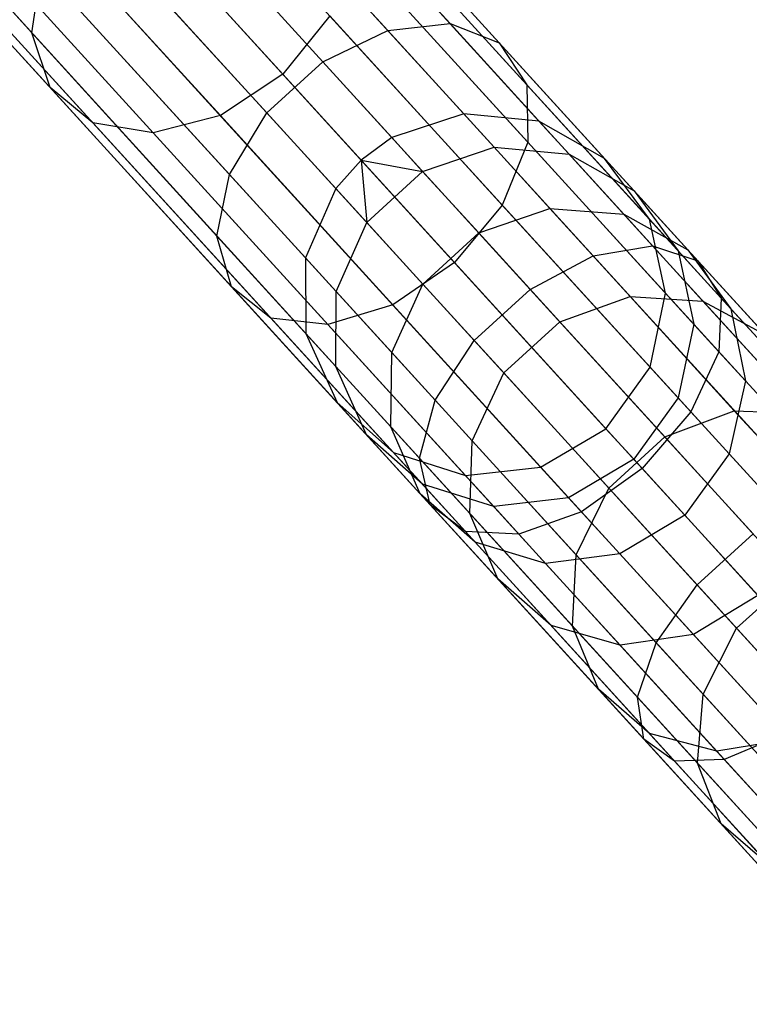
# Model space of a CAD drawing. Extents: x -189 to 189, y -189 to 189.
# Tile 280 of 591: x -124.31 to -120.3, y 129.66 to 135.06. Entities that reach past the tile are written whole.
import ezdxf

# ---------------------------------------------------------------- set-up
doc = ezdxf.new("R2010")
doc.units = 0
doc.header["$LTSCALE"] = 25.4
doc.layers.get('0').update_dxf_attribs({"linetype": 'CONTINUOUS'})

# ---------------------------------------------------------------- blocks, each defined once
blk = doc.blocks.new('CAMELEON-KENAI-C-12244_STL')
at = {"color": 0}
for p, q in [((-127.0523, 140.2301, -30.9516), (-121.8702, 134.5457, -140.9516)), ((-127.0523, 140.2301, -30.9516), (-121.8702, 134.5457, -140.9516)), ((-126.639, 140.1897, -30.93), (-121.4569, 134.5053, -140.93)), ((-126.639, 140.1897, -30.93), (-121.4569, 134.5053, -140.93)), ((-127.4467, 140.0989, -30.9634), (-122.2646, 134.4144, -140.9634)), ((-127.4467, 140.0989, -30.9634), (-122.2646, 134.4144, -140.9634)), ((-126.2782, 139.9848, -30.9024), (-121.0962, 134.3003, -140.9024)), ((-126.2782, 139.9848, -30.9024), (-121.0962, 134.3003, -140.9024)), ((-127.615, 139.9749, -30.9649), (-122.433, 134.2905, -140.9649)), ((-127.615, 139.9749, -30.9649), (-122.433, 134.2905, -140.9649)), ((-127.754, 139.8187, -30.9634), (-122.5719, 134.1343, -140.9634)), ((-127.754, 139.8187, -30.9634), (-122.5719, 134.1343, -140.9634)), ((-126.0324, 139.6506, -30.8736), (-120.8504, 133.9662, -140.8736)), ((-126.0324, 139.6506, -30.8736), (-120.8504, 133.9662, -140.8736)), ((-127.921, 139.4381, -30.9516), (-122.739, 133.7537, -140.9516)), ((-127.921, 139.4381, -30.9516), (-122.739, 133.7537, -140.9516)), ((-125.9441, 139.2451, -30.8485), (-120.762, 133.5606, -140.8484)), ((-125.9441, 139.2451, -30.8485), (-120.762, 133.5606, -140.8484)), ((-127.919, 139.0229, -30.93), (-122.7369, 133.3384, -140.93)), ((-127.919, 139.0229, -30.93), (-122.7369, 133.3384, -140.93)), ((-126.0284, 138.8382, -30.8314), (-120.8464, 133.1538, -140.8314)), ((-126.0284, 138.8382, -30.8314), (-120.8464, 133.1538, -140.8314)), ((-127.7482, 138.6447, -30.9024), (-122.5661, 132.9603, -140.9024)), ((-127.7482, 138.6447, -30.9024), (-122.5661, 132.9603, -140.9024)), ((-126.2709, 138.5005, -30.8254), (-121.0889, 132.8161, -140.8254)), ((-126.2709, 138.5005, -30.8254), (-121.0889, 132.8161, -140.8254)), ((-127.4381, 138.3692, -30.8736), (-122.2561, 132.6847, -140.8736)), ((-127.4381, 138.3692, -30.8736), (-122.2561, 132.6847, -140.8736)), ((-126.6296, 138.2902, -30.8314), (-121.4475, 132.6058, -140.8314)), ((-126.6296, 138.2902, -30.8314), (-121.4475, 132.6058, -140.8314)), ((-127.0424, 138.2437, -30.8485), (-121.8604, 132.5593, -140.8484)), ((-127.0424, 138.2437, -30.8485), (-121.8604, 132.5593, -140.8484)), ((-121.9452, 135.041, -14.0578), (-122.9624, 136.1567, -15.519)), ((-121.9452, 135.041, -14.0578), (-122.9624, 136.1567, -15.519)), ((-122.2878, 135.0037, -13.8251), (-123.3203, 136.1363, -15.3083)), ((-122.2878, 135.0037, -13.8251), (-123.3203, 136.1363, -15.3083)), ((-124.2424, 134.9898, -15.519), (-125.1535, 135.9892, -17.1271)), ((-124.2424, 134.9898, -15.519), (-125.1535, 135.9892, -17.1271)), ((-121.6751, 134.9353, -14.3557), (-122.6726, 136.0295, -15.7887)), ((-121.6751, 134.9353, -14.3557), (-122.6726, 136.0295, -15.7887)), ((-122.6435, 134.83, -13.6976), (-123.6843, 135.9718, -15.1929)), ((-122.6435, 134.83, -13.6976), (-123.6843, 135.9718, -15.1929)), ((-121.5239, 134.705, -14.6672), (-122.501, 135.7767, -16.0708)), ((-121.5239, 134.705, -14.6672), (-122.501, 135.7767, -16.0708)), ((-124.1425, 134.6895, -15.7887), (-125.036, 135.6696, -17.3658)), ((-124.1425, 134.6895, -15.7887), (-125.036, 135.6696, -17.3658)), ((-122.9508, 134.5499, -13.6976), (-123.9916, 135.6917, -15.1929)), ((-122.9508, 134.5499, -13.6976), (-123.9916, 135.6917, -15.1929)), ((-123.7077, 135.6888, -18.0324), (-122.8633, 134.7626, -16.542)), ((-123.7077, 135.6888, -18.0324), (-122.8633, 134.7626, -16.542)), ((-123.9066, 134.4953, -16.0708), (-124.7817, 135.4552, -17.6154)), ((-123.9066, 134.4953, -16.0708), (-124.7817, 135.4552, -17.6154)), ((-123.2065, 134.5353, -16.4831), (-124.0548, 135.4657, -17.9803)), ((-123.2065, 134.5353, -16.4831), (-124.0548, 135.4657, -17.9803)), ((-121.518, 134.3899, -14.9385), (-122.4772, 135.442, -16.3164)), ((-121.518, 134.3899, -14.9385), (-122.4772, 135.442, -16.3164)), ((-123.5756, 134.4408, -16.3164), (-124.4346, 135.3831, -17.8327)), ((-123.5756, 134.4408, -16.3164), (-124.4346, 135.3831, -17.8327)), ((-124.2424, 134.9898, -15.519), (-124.189, 135.3443, -15.3083)), ((-124.2424, 134.9898, -15.519), (-124.189, 135.3443, -15.3083)), ((-123.1565, 134.2117, -13.8251), (-124.189, 135.3443, -15.3083)), ((-123.1565, 134.2117, -13.8251), (-124.189, 135.3443, -15.3083)), ((-122.6054, 135.0833, -16.4831), (-122.8633, 134.7626, -16.542)), ((-122.6054, 135.0833, -16.4831), (-122.8633, 134.7626, -16.542)), ((-121.6583, 134.0445, -15.1226), (-122.6054, 135.0833, -16.4831)), ((-121.6583, 134.0445, -15.1226), (-122.6054, 135.0833, -16.4831)), ((-122.2878, 135.0037, -13.8251), (-121.9452, 135.041, -14.0578)), ((-122.2878, 135.0037, -13.8251), (-121.9452, 135.041, -14.0578)), ((-121.9452, 135.041, -14.0578), (-121.6751, 134.9353, -14.3557)), ((-120.8327, 133.8205, -12.7588), (-121.9452, 135.041, -14.0578)), ((-120.8327, 133.8205, -12.7588), (-121.9452, 135.041, -14.0578)), ((-121.9452, 135.041, -14.0578), (-121.6751, 134.9353, -14.3557)), ((-124.1425, 134.6895, -15.7887), (-124.2424, 134.9898, -15.519)), ((-123.2253, 133.8741, -14.0578), (-124.2424, 134.9898, -15.519)), ((-124.1425, 134.6895, -15.7887), (-124.2424, 134.9898, -15.519)), ((-123.2253, 133.8741, -14.0578), (-124.2424, 134.9898, -15.519)), ((-122.6435, 134.83, -13.6976), (-122.2878, 135.0037, -13.8251)), ((-122.6435, 134.83, -13.6976), (-122.2878, 135.0037, -13.8251)), ((-121.1584, 133.7649, -12.5065), (-122.2878, 135.0037, -13.8251)), ((-121.1584, 133.7649, -12.5065), (-122.2878, 135.0037, -13.8251)), ((-121.6751, 134.9353, -14.3557), (-121.5239, 134.705, -14.6672)), ((-120.5839, 133.7384, -13.0818), (-121.6751, 134.9353, -14.3557)), ((-120.5839, 133.7384, -13.0818), (-121.6751, 134.9353, -14.3557)), ((-121.6751, 134.9353, -14.3557), (-121.5239, 134.705, -14.6672)), ((-122.9508, 134.5499, -13.6976), (-122.6435, 134.83, -13.6976)), ((-122.9508, 134.5499, -13.6976), (-122.6435, 134.83, -13.6976)), ((-121.5049, 133.5811, -12.3684), (-122.6435, 134.83, -13.6976)), ((-121.5049, 133.5811, -12.3684), (-122.6435, 134.83, -13.6976)), ((-122.8633, 134.7626, -16.542), (-123.2065, 134.5353, -16.4831)), ((-122.8633, 134.7626, -16.542), (-123.2065, 134.5353, -16.4831)), ((-122.8633, 134.7626, -16.542), (-121.9206, 133.7284, -15.1878)), ((-122.8633, 134.7626, -16.542), (-121.9206, 133.7284, -15.1878)), ((-123.9066, 134.4953, -16.0708), (-124.1425, 134.6895, -15.7887)), ((-123.145, 133.5953, -14.3557), (-124.1425, 134.6895, -15.7887)), ((-123.9066, 134.4953, -16.0708), (-124.1425, 134.6895, -15.7887)), ((-123.145, 133.5953, -14.3557), (-124.1425, 134.6895, -15.7887)), ((-121.5239, 134.705, -14.6672), (-121.518, 134.3899, -14.9385)), ((-120.4553, 133.5327, -13.4195), (-121.5239, 134.705, -14.6672)), ((-120.4553, 133.5327, -13.4195), (-121.5239, 134.705, -14.6672)), ((-121.5239, 134.705, -14.6672), (-121.518, 134.3899, -14.9385)), ((-123.2065, 134.5353, -16.4831), (-123.5756, 134.4408, -16.3164)), ((-123.2065, 134.5353, -16.4831), (-123.5756, 134.4408, -16.3164)), ((-122.2595, 133.4964, -15.1226), (-123.2065, 134.5353, -16.4831)), ((-122.2595, 133.4964, -15.1226), (-123.2065, 134.5353, -16.4831)), ((-123.1565, 134.2117, -13.8251), (-122.9508, 134.5499, -13.6976)), ((-123.1565, 134.2117, -13.8251), (-122.9508, 134.5499, -13.6976)), ((-121.8122, 133.3009, -12.3684), (-122.9508, 134.5499, -13.6976)), ((-121.8122, 133.3009, -12.3684), (-122.9508, 134.5499, -13.6976)), ((-121.8702, 134.5457, -140.9516), (-122.2646, 134.4144, -140.9634)), ((-121.8702, 134.5457, -140.9516), (-122.2646, 134.4144, -140.9634)), ((-121.4569, 134.5053, -140.93), (-121.8702, 134.5457, -140.9516)), ((-121.8702, 134.5457, -140.9516), (-121.7026, 134.3618, -143.018)), ((-121.8702, 134.5457, -140.9516), (-121.7026, 134.3618, -143.018)), ((-121.4569, 134.5053, -140.93), (-121.8702, 134.5457, -140.9516)), ((-123.5756, 134.4408, -16.3164), (-123.9066, 134.4953, -16.0708)), ((-122.9296, 133.4236, -14.6672), (-123.9066, 134.4953, -16.0708)), ((-123.5756, 134.4408, -16.3164), (-123.9066, 134.4953, -16.0708)), ((-122.9296, 133.4236, -14.6672), (-123.9066, 134.4953, -16.0708)), ((-121.0962, 134.3003, -140.9024), (-121.4569, 134.5053, -140.93)), ((-121.4569, 134.5053, -140.93), (-121.2918, 134.3241, -142.9658)), ((-121.4569, 134.5053, -140.93), (-121.2918, 134.3241, -142.9658)), ((-121.0962, 134.3003, -140.9024), (-121.4569, 134.5053, -140.93)), ((-122.6164, 133.3886, -14.9385), (-123.5756, 134.4408, -16.3164)), ((-122.6164, 133.3886, -14.9385), (-123.5756, 134.4408, -16.3164)), ((-122.2646, 134.4144, -140.9634), (-122.433, 134.2905, -140.9649)), ((-122.2646, 134.4144, -140.9634), (-122.433, 134.2905, -140.9649)), ((-122.2646, 134.4144, -140.9634), (-122.0956, 134.229, -143.0466)), ((-122.2646, 134.4144, -140.9634), (-122.0956, 134.229, -143.0466)), ((-122.0956, 134.229, -143.0466), (-121.7026, 134.3618, -143.018)), ((-122.0956, 134.229, -143.0466), (-121.7026, 134.3618, -143.018)), ((-121.7026, 134.3618, -143.018), (-121.3967, 134.0262, -145.0493)), ((-121.7026, 134.3618, -143.018), (-121.3967, 134.0262, -145.0493)), ((-121.7026, 134.3618, -143.018), (-121.2918, 134.3241, -142.9658)), ((-121.7026, 134.3618, -143.018), (-121.2918, 134.3241, -142.9658)), ((-121.518, 134.3899, -14.9385), (-121.6583, 134.0445, -15.1226)), ((-121.518, 134.3899, -14.9385), (-121.6583, 134.0445, -15.1226)), ((-120.4689, 133.2391, -13.7136), (-121.518, 134.3899, -14.9385)), ((-120.4689, 133.2391, -13.7136), (-121.518, 134.3899, -14.9385)), ((-121.2918, 134.3241, -142.9658), (-120.9904, 133.9936, -144.9669)), ((-121.2918, 134.3241, -142.9658), (-120.9904, 133.9936, -144.9669)), ((-121.2918, 134.3241, -142.9658), (-120.9342, 134.1227, -142.8989)), ((-121.2918, 134.3241, -142.9658), (-120.9342, 134.1227, -142.8989)), ((-122.433, 134.2905, -140.9649), (-122.5719, 134.1343, -140.9634)), ((-122.433, 134.2905, -140.9649), (-122.5719, 134.1343, -140.9634)), ((-122.433, 134.2905, -140.9649), (-122.4029, 133.9489, -143.0466)), ((-122.433, 134.2905, -140.9649), (-122.4029, 133.9489, -143.0466)), ((-122.433, 134.2905, -140.9649), (-122.0956, 134.229, -143.0466)), ((-122.433, 134.2905, -140.9649), (-122.0956, 134.229, -143.0466)), ((-120.8504, 133.9662, -140.8736), (-121.0962, 134.3003, -140.9024)), ((-121.0962, 134.3003, -140.9024), (-120.9342, 134.1227, -142.8989)), ((-121.0962, 134.3003, -140.9024), (-120.9342, 134.1227, -142.8989)), ((-120.8504, 133.9662, -140.8736), (-121.0962, 134.3003, -140.9024)), ((-123.2253, 133.8741, -14.0578), (-123.1565, 134.2117, -13.8251)), ((-123.2253, 133.8741, -14.0578), (-123.1565, 134.2117, -13.8251)), ((-122.0272, 132.9729, -12.5065), (-123.1565, 134.2117, -13.8251)), ((-122.0272, 132.9729, -12.5065), (-123.1565, 134.2117, -13.8251)), ((-122.4029, 133.9489, -143.0466), (-122.0956, 134.229, -143.0466)), ((-122.4029, 133.9489, -143.0466), (-122.0956, 134.229, -143.0466)), ((-122.0956, 134.229, -143.0466), (-121.7872, 133.8908, -145.0944)), ((-122.0956, 134.229, -143.0466), (-121.7872, 133.8908, -145.0944)), ((-122.5719, 134.1343, -140.9634), (-122.739, 133.7537, -140.9516)), ((-122.5719, 134.1343, -140.9634), (-122.739, 133.7537, -140.9516)), ((-122.5719, 134.1343, -140.9634), (-122.4029, 133.9489, -143.0466)), ((-122.5719, 134.1343, -140.9634), (-122.4029, 133.9489, -143.0466)), ((-120.9342, 134.1227, -142.8989), (-120.6387, 133.7985, -144.8614)), ((-120.9342, 134.1227, -142.8989), (-120.6387, 133.7985, -144.8614)), ((-120.9342, 134.1227, -142.8989), (-120.6918, 133.7922, -142.829)), ((-120.9342, 134.1227, -142.8989), (-120.6918, 133.7922, -142.829)), ((-121.6583, 134.0445, -15.1226), (-121.9206, 133.7284, -15.1878)), ((-121.6583, 134.0445, -15.1226), (-121.9206, 133.7284, -15.1878)), ((-120.6225, 132.9082, -13.9132), (-121.6583, 134.0445, -15.1226)), ((-120.6225, 132.9082, -13.9132), (-121.6583, 134.0445, -15.1226)), ((-121.7872, 133.8908, -145.0944), (-121.3967, 134.0262, -145.0493)), ((-121.7872, 133.8908, -145.0944), (-121.3967, 134.0262, -145.0493)), ((-121.3967, 134.0262, -145.0493), (-120.9556, 133.5424, -147.0251)), ((-121.3967, 134.0262, -145.0493), (-120.9556, 133.5424, -147.0251)), ((-121.3967, 134.0262, -145.0493), (-120.9904, 133.9936, -144.9669)), ((-121.3967, 134.0262, -145.0493), (-120.9904, 133.9936, -144.9669)), ((-120.9904, 133.9936, -144.9669), (-120.5559, 133.5169, -146.9133)), ((-120.9904, 133.9936, -144.9669), (-120.5559, 133.5169, -146.9133)), ((-120.9904, 133.9936, -144.9669), (-120.6387, 133.7985, -144.8614)), ((-120.9904, 133.9936, -144.9669), (-120.6387, 133.7985, -144.8614)), ((-122.5713, 133.5698, -143.018), (-122.4029, 133.9489, -143.0466)), ((-122.5713, 133.5698, -143.018), (-122.4029, 133.9489, -143.0466)), ((-122.4029, 133.9489, -143.0466), (-122.0945, 133.6106, -145.0944)), ((-122.4029, 133.9489, -143.0466), (-122.0945, 133.6106, -145.0944)), ((-120.762, 133.5606, -140.8484), (-120.8504, 133.9662, -140.8736)), ((-120.8504, 133.9662, -140.8736), (-120.6918, 133.7922, -142.829)), ((-120.8504, 133.9662, -140.8736), (-120.6918, 133.7922, -142.829)), ((-120.762, 133.5606, -140.8484), (-120.8504, 133.9662, -140.8736)), ((-123.145, 133.5953, -14.3557), (-123.2253, 133.8741, -14.0578)), ((-122.1127, 132.6536, -12.7588), (-123.2253, 133.8741, -14.0578)), ((-123.145, 133.5953, -14.3557), (-123.2253, 133.8741, -14.0578)), ((-122.1127, 132.6536, -12.7588), (-123.2253, 133.8741, -14.0578)), ((-122.0945, 133.6106, -145.0944), (-121.7872, 133.8908, -145.0944)), ((-122.0945, 133.6106, -145.0944), (-121.7872, 133.8908, -145.0944)), ((-121.7872, 133.8908, -145.0944), (-121.3426, 133.403, -147.0862)), ((-121.7872, 133.8908, -145.0944), (-121.3426, 133.403, -147.0862)), ((-121.1584, 133.7649, -12.5065), (-120.8327, 133.8205, -12.7588)), ((-121.1584, 133.7649, -12.5065), (-120.8327, 133.8205, -12.7588)), ((-120.8327, 133.8205, -12.7588), (-120.5839, 133.7384, -13.0818)), ((-119.6364, 132.5082, -11.6357), (-120.8327, 133.8205, -12.7588)), ((-119.6364, 132.5082, -11.6357), (-120.8327, 133.8205, -12.7588)), ((-120.8327, 133.8205, -12.7588), (-120.5839, 133.7384, -13.0818)), ((-120.6918, 133.7922, -142.829), (-120.4023, 133.4746, -144.7511)), ((-120.6918, 133.7922, -142.829), (-120.4023, 133.4746, -144.7511)), ((-120.6918, 133.7922, -142.829), (-120.6063, 133.3898, -142.7681)), ((-120.6918, 133.7922, -142.829), (-120.6063, 133.3898, -142.7681)), ((-120.6387, 133.7985, -144.8614), (-120.2126, 133.331, -146.7703)), ((-120.6387, 133.7985, -144.8614), (-120.2126, 133.331, -146.7703)), ((-120.6387, 133.7985, -144.8614), (-120.4023, 133.4746, -144.7511)), ((-120.6387, 133.7985, -144.8614), (-120.4023, 133.4746, -144.7511)), ((-122.739, 133.7537, -140.9516), (-122.7369, 133.3384, -140.93)), ((-122.739, 133.7537, -140.9516), (-122.5713, 133.5698, -143.018)), ((-122.739, 133.7537, -140.9516), (-122.7369, 133.3384, -140.93)), ((-122.739, 133.7537, -140.9516), (-122.5713, 133.5698, -143.018)), ((-121.9206, 133.7284, -15.1878), (-122.2595, 133.4964, -15.1226)), ((-121.9206, 133.7284, -15.1878), (-122.2595, 133.4964, -15.1226)), ((-121.9206, 133.7284, -15.1878), (-120.8894, 132.5973, -13.9838)), ((-121.9206, 133.7284, -15.1878), (-120.8894, 132.5973, -13.9838)), ((-121.5049, 133.5811, -12.3684), (-121.1584, 133.7649, -12.5065)), ((-121.5049, 133.5811, -12.3684), (-121.1584, 133.7649, -12.5065)), ((-119.9441, 132.4328, -11.3664), (-121.1584, 133.7649, -12.5065)), ((-119.9441, 132.4328, -11.3664), (-121.1584, 133.7649, -12.5065)), ((-120.5839, 133.7384, -13.0818), (-120.4553, 133.5327, -13.4195)), ((-119.4107, 132.4514, -11.9804), (-120.5839, 133.7384, -13.0818)), ((-119.4107, 132.4514, -11.9804), (-120.5839, 133.7384, -13.0818)), ((-120.5839, 133.7384, -13.0818), (-120.4553, 133.5327, -13.4195)), ((-122.2655, 133.2342, -145.0493), (-122.0945, 133.6106, -145.0944)), ((-122.2655, 133.2342, -145.0493), (-122.0945, 133.6106, -145.0944)), ((-122.0945, 133.6106, -145.0944), (-121.6499, 133.1229, -147.0862)), ((-122.0945, 133.6106, -145.0944), (-121.6499, 133.1229, -147.0862)), ((-122.9296, 133.4236, -14.6672), (-123.145, 133.5953, -14.3557)), ((-122.0539, 132.3984, -13.0818), (-123.145, 133.5953, -14.3557)), ((-122.9296, 133.4236, -14.6672), (-123.145, 133.5953, -14.3557)), ((-122.0539, 132.3984, -13.0818), (-123.145, 133.5953, -14.3557)), ((-122.5718, 133.1573, -142.9658), (-122.5713, 133.5698, -143.018)), ((-122.5718, 133.1573, -142.9658), (-122.5713, 133.5698, -143.018)), ((-122.5713, 133.5698, -143.018), (-122.2655, 133.2342, -145.0493)), ((-122.5713, 133.5698, -143.018), (-122.2655, 133.2342, -145.0493)), ((-121.8122, 133.3009, -12.3684), (-121.5049, 133.5811, -12.3684)), ((-121.8122, 133.3009, -12.3684), (-121.5049, 133.5811, -12.3684)), ((-120.2807, 132.2382, -11.2191), (-121.5049, 133.5811, -12.3684)), ((-120.2807, 132.2382, -11.2191), (-121.5049, 133.5811, -12.3684)), ((-120.8464, 133.1538, -140.8314), (-120.762, 133.5606, -140.8484)), ((-120.8464, 133.1538, -140.8314), (-120.762, 133.5606, -140.8484)), ((-120.762, 133.5606, -140.8484), (-120.6063, 133.3898, -142.7681)), ((-120.762, 133.5606, -140.8484), (-120.6063, 133.3898, -142.7681)), ((-122.2595, 133.4964, -15.1226), (-122.6164, 133.3886, -14.9385)), ((-122.2595, 133.4964, -15.1226), (-122.6164, 133.3886, -14.9385)), ((-121.2236, 132.3602, -13.9132), (-122.2595, 133.4964, -15.1226)), ((-121.2236, 132.3602, -13.9132), (-122.2595, 133.4964, -15.1226)), ((-121.3426, 133.403, -147.0862), (-120.9556, 133.5424, -147.0251)), ((-121.3426, 133.403, -147.0862), (-120.9556, 133.5424, -147.0251)), ((-120.9556, 133.5424, -147.0251), (-120.3838, 132.9151, -148.9255)), ((-120.9556, 133.5424, -147.0251), (-120.3838, 132.9151, -148.9255)), ((-120.9556, 133.5424, -147.0251), (-120.5559, 133.5169, -146.9133)), ((-120.9556, 133.5424, -147.0251), (-120.5559, 133.5169, -146.9133)), ((-120.5559, 133.5169, -146.9133), (-119.9926, 132.899, -148.7856)), ((-120.5559, 133.5169, -146.9133), (-119.9926, 132.899, -148.7856)), ((-120.5559, 133.5169, -146.9133), (-120.2126, 133.331, -146.7703)), ((-120.5559, 133.5169, -146.9133), (-120.2126, 133.331, -146.7703)), ((-120.4553, 133.5327, -13.4195), (-120.4689, 133.2391, -13.7136)), ((-120.4553, 133.5327, -13.4195), (-120.4689, 133.2391, -13.7136)), ((-119.3062, 132.2722, -12.3407), (-120.4553, 133.5327, -13.4195)), ((-119.3062, 132.2722, -12.3407), (-120.4553, 133.5327, -13.4195)), ((-120.4023, 133.4746, -144.7511), (-119.9849, 133.0168, -146.6207)), ((-120.4023, 133.4746, -144.7511), (-119.9849, 133.0168, -146.6207)), ((-120.4023, 133.4746, -144.7511), (-120.3221, 133.0781, -144.6551)), ((-120.4023, 133.4746, -144.7511), (-120.3221, 133.0781, -144.6551)), ((-122.6164, 133.3886, -14.9385), (-122.9296, 133.4236, -14.6672)), ((-121.8609, 132.2513, -13.4195), (-122.9296, 133.4236, -14.6672)), ((-122.6164, 133.3886, -14.9385), (-122.9296, 133.4236, -14.6672)), ((-121.8609, 132.2513, -13.4195), (-122.9296, 133.4236, -14.6672)), ((-121.5673, 132.2378, -13.7136), (-122.6164, 133.3886, -14.9385)), ((-121.5673, 132.2378, -13.7136), (-122.6164, 133.3886, -14.9385)), ((-121.6499, 133.1229, -147.0862), (-121.3426, 133.403, -147.0862)), ((-121.6499, 133.1229, -147.0862), (-121.3426, 133.403, -147.0862)), ((-121.3426, 133.403, -147.0862), (-120.7661, 132.7706, -149.0021)), ((-121.3426, 133.403, -147.0862), (-120.7661, 132.7706, -149.0021)), ((-120.6063, 133.3898, -142.7681), (-120.6926, 132.9851, -142.7268)), ((-120.6063, 133.3898, -142.7681), (-120.6926, 132.9851, -142.7268)), ((-120.6063, 133.3898, -142.7681), (-120.3221, 133.0781, -144.6551)), ((-120.6063, 133.3898, -142.7681), (-120.3221, 133.0781, -144.6551)), ((-122.7369, 133.3384, -140.93), (-122.5661, 132.9603, -140.9024)), ((-122.7369, 133.3384, -140.93), (-122.5661, 132.9603, -140.9024)), ((-122.7369, 133.3384, -140.93), (-122.5718, 133.1573, -142.9658)), ((-122.7369, 133.3384, -140.93), (-122.5718, 133.1573, -142.9658)), ((-122.0272, 132.9729, -12.5065), (-121.8122, 133.3009, -12.3684)), ((-122.0272, 132.9729, -12.5065), (-121.8122, 133.3009, -12.3684)), ((-120.588, 131.958, -11.2191), (-121.8122, 133.3009, -12.3684)), ((-120.588, 131.958, -11.2191), (-121.8122, 133.3009, -12.3684)), ((-122.2704, 132.8267, -144.9669), (-122.2655, 133.2342, -145.0493)), ((-122.2704, 132.8267, -144.9669), (-122.2655, 133.2342, -145.0493)), ((-122.2655, 133.2342, -145.0493), (-121.8244, 132.7504, -147.0251)), ((-122.2655, 133.2342, -145.0493), (-121.8244, 132.7504, -147.0251)), ((-120.4689, 133.2391, -13.7136), (-120.6225, 132.9082, -13.9132)), ((-120.4689, 133.2391, -13.7136), (-120.6225, 132.9082, -13.9132)), ((-119.3408, 132.0016, -12.6545), (-120.4689, 133.2391, -13.7136)), ((-119.3408, 132.0016, -12.6545), (-120.4689, 133.2391, -13.7136)), ((-122.4041, 132.7826, -142.8989), (-122.5718, 133.1573, -142.9658)), ((-122.5718, 133.1573, -142.9658), (-122.2704, 132.8267, -144.9669)), ((-122.5718, 133.1573, -142.9658), (-122.2704, 132.8267, -144.9669)), ((-122.4041, 132.7826, -142.8989), (-122.5718, 133.1573, -142.9658)), ((-121.8244, 132.7504, -147.0251), (-121.6499, 133.1229, -147.0862)), ((-121.8244, 132.7504, -147.0251), (-121.6499, 133.1229, -147.0862)), ((-121.6499, 133.1229, -147.0862), (-121.0734, 132.4905, -149.0021)), ((-121.6499, 133.1229, -147.0862), (-121.0734, 132.4905, -149.0021)), ((-121.0889, 132.8161, -140.8254), (-120.8464, 133.1538, -140.8314)), ((-121.0889, 132.8161, -140.8254), (-120.8464, 133.1538, -140.8314)), ((-120.8464, 133.1538, -140.8314), (-120.6926, 132.9851, -142.7268)), ((-120.8464, 133.1538, -140.8314), (-120.6926, 132.9851, -142.7268)), ((-120.3221, 133.0781, -144.6551), (-120.412, 132.6774, -144.5899)), ((-120.3221, 133.0781, -144.6551), (-120.412, 132.6774, -144.5899)), ((-120.3221, 133.0781, -144.6551), (-119.9124, 132.6286, -146.4905)), ((-120.3221, 133.0781, -144.6551), (-119.9124, 132.6286, -146.4905)), ((-122.5661, 132.9603, -140.9024), (-122.2561, 132.6847, -140.8736)), ((-122.5661, 132.9603, -140.9024), (-122.2561, 132.6847, -140.8736)), ((-122.5661, 132.9603, -140.9024), (-122.4041, 132.7826, -142.8989)), ((-122.5661, 132.9603, -140.9024), (-122.4041, 132.7826, -142.8989)), ((-122.1127, 132.6536, -12.7588), (-122.0272, 132.9729, -12.5065)), ((-122.1127, 132.6536, -12.7588), (-122.0272, 132.9729, -12.5065)), ((-120.8129, 131.6408, -11.3664), (-122.0272, 132.9729, -12.5065)), ((-120.8129, 131.6408, -11.3664), (-122.0272, 132.9729, -12.5065)), ((-120.6926, 132.9851, -142.7268), (-120.9358, 132.6481, -142.7122)), ((-120.6926, 132.9851, -142.7268), (-120.9358, 132.6481, -142.7122)), ((-120.6926, 132.9851, -142.7268), (-120.412, 132.6774, -144.5899)), ((-120.6926, 132.9851, -142.7268), (-120.412, 132.6774, -144.5899)), ((-120.6225, 132.9082, -13.9132), (-120.8894, 132.5973, -13.9838)), ((-120.6225, 132.9082, -13.9132), (-120.8894, 132.5973, -13.9838)), ((-120.7661, 132.7706, -149.0021), (-120.3838, 132.9151, -148.9255)), ((-120.7661, 132.7706, -149.0021), (-120.3838, 132.9151, -148.9255)), ((-119.5087, 131.6864, -12.8675), (-120.6225, 132.9082, -13.9132)), ((-119.5087, 131.6864, -12.8675), (-120.6225, 132.9082, -13.9132)), ((-120.3838, 132.9151, -148.9255), (-119.6869, 132.1507, -150.7317)), ((-120.3838, 132.9151, -148.9255), (-119.6869, 132.1507, -150.7317)), ((-120.3838, 132.9151, -148.9255), (-119.9926, 132.899, -148.7856)), ((-120.3838, 132.9151, -148.9255), (-119.9926, 132.899, -148.7856)), ((-122.1086, 132.4585, -144.8614), (-122.2704, 132.8267, -144.9669)), ((-122.2704, 132.8267, -144.9669), (-121.8359, 132.3501, -146.9133)), ((-122.2704, 132.8267, -144.9669), (-121.8359, 132.3501, -146.9133)), ((-122.1086, 132.4585, -144.8614), (-122.2704, 132.8267, -144.9669)), ((-121.4475, 132.6058, -140.8314), (-121.0889, 132.8161, -140.8254)), ((-121.4475, 132.6058, -140.8314), (-121.0889, 132.8161, -140.8254)), ((-121.0889, 132.8161, -140.8254), (-120.9358, 132.6481, -142.7122)), ((-121.0889, 132.8161, -140.8254), (-120.9358, 132.6481, -142.7122)), ((-122.0974, 132.5107, -142.829), (-122.4041, 132.7826, -142.8989)), ((-122.4041, 132.7826, -142.8989), (-122.1086, 132.4585, -144.8614)), ((-122.4041, 132.7826, -142.8989), (-122.1086, 132.4585, -144.8614)), ((-122.0974, 132.5107, -142.829), (-122.4041, 132.7826, -142.8989)), ((-121.8359, 132.3501, -146.9133), (-121.8244, 132.7504, -147.0251)), ((-121.8359, 132.3501, -146.9133), (-121.8244, 132.7504, -147.0251)), ((-121.8244, 132.7504, -147.0251), (-121.2526, 132.1232, -148.9255)), ((-121.8244, 132.7504, -147.0251), (-121.2526, 132.1232, -148.9255)), ((-121.0734, 132.4905, -149.0021), (-120.7661, 132.7706, -149.0021)), ((-121.0734, 132.4905, -149.0021), (-120.7661, 132.7706, -149.0021)), ((-120.7661, 132.7706, -149.0021), (-120.0636, 132, -150.823)), ((-120.7661, 132.7706, -149.0021), (-120.0636, 132, -150.823)), ((-122.2561, 132.6847, -140.8736), (-121.8604, 132.5593, -140.8484)), ((-122.2561, 132.6847, -140.8736), (-121.8604, 132.5593, -140.8484)), ((-122.2561, 132.6847, -140.8736), (-122.0974, 132.5107, -142.829)), ((-122.2561, 132.6847, -140.8736), (-122.0974, 132.5107, -142.829)), ((-122.0539, 132.3984, -13.0818), (-122.1127, 132.6536, -12.7588)), ((-120.9164, 131.3413, -11.6357), (-122.1127, 132.6536, -12.7588)), ((-122.0539, 132.3984, -13.0818), (-122.1127, 132.6536, -12.7588)), ((-120.9164, 131.3413, -11.6357), (-122.1127, 132.6536, -12.7588)), ((-120.9358, 132.6481, -142.7122), (-121.2938, 132.4371, -142.7268)), ((-120.9358, 132.6481, -142.7122), (-121.2938, 132.4371, -142.7268)), ((-120.6565, 132.3418, -144.5669), (-120.9358, 132.6481, -142.7122)), ((-120.6565, 132.3418, -144.5669), (-120.9358, 132.6481, -142.7122)), ((-120.412, 132.6774, -144.5899), (-120.6565, 132.3418, -144.5669)), ((-120.412, 132.6774, -144.5899), (-120.6565, 132.3418, -144.5669)), ((-120.412, 132.6774, -144.5899), (-120.0075, 132.2336, -146.4021)), ((-120.412, 132.6774, -144.5899), (-120.0075, 132.2336, -146.4021)), ((-121.8604, 132.5593, -140.8484), (-121.4475, 132.6058, -140.8314)), ((-121.8604, 132.5593, -140.8484), (-121.4475, 132.6058, -140.8314)), ((-121.4475, 132.6058, -140.8314), (-121.2938, 132.4371, -142.7268)), ((-121.4475, 132.6058, -140.8314), (-121.2938, 132.4371, -142.7268)), ((-120.8894, 132.5973, -13.9838), (-121.2236, 132.3602, -13.9132)), ((-120.8894, 132.5973, -13.9838), (-121.2236, 132.3602, -13.9132)), ((-120.8894, 132.5973, -13.9838), (-119.7807, 131.381, -12.9429)), ((-120.8894, 132.5973, -13.9838), (-119.7807, 131.381, -12.9429)), ((-121.8604, 132.5593, -140.8484), (-121.7047, 132.3885, -142.7681)), ((-121.8604, 132.5593, -140.8484), (-121.7047, 132.3885, -142.7681)), ((-121.7047, 132.3885, -142.7681), (-122.0974, 132.5107, -142.829)), ((-122.0974, 132.5107, -142.829), (-121.808, 132.1932, -144.7511)), ((-122.0974, 132.5107, -142.829), (-121.808, 132.1932, -144.7511)), ((-121.7047, 132.3885, -142.7681), (-122.0974, 132.5107, -142.829)), ((-121.2526, 132.1232, -148.9255), (-121.0734, 132.4905, -149.0021)), ((-121.2526, 132.1232, -148.9255), (-121.0734, 132.4905, -149.0021)), ((-121.0734, 132.4905, -149.0021), (-120.3709, 131.7199, -150.823)), ((-121.0734, 132.4905, -149.0021), (-120.3709, 131.7199, -150.823)), ((-121.808, 132.1932, -144.7511), (-122.1086, 132.4585, -144.8614)), ((-122.1086, 132.4585, -144.8614), (-121.6825, 131.991, -146.7703)), ((-122.1086, 132.4585, -144.8614), (-121.6825, 131.991, -146.7703)), ((-121.808, 132.1932, -144.7511), (-122.1086, 132.4585, -144.8614)), ((-121.2938, 132.4371, -142.7268), (-121.7047, 132.3885, -142.7681)), ((-121.2938, 132.4371, -142.7268), (-121.7047, 132.3885, -142.7681)), ((-121.2938, 132.4371, -142.7268), (-121.0132, 132.1293, -144.5899)), ((-121.2938, 132.4371, -142.7268), (-121.0132, 132.1293, -144.5899)), ((-121.8609, 132.2513, -13.4195), (-122.0539, 132.3984, -13.0818)), ((-120.8806, 131.1114, -11.9804), (-122.0539, 132.3984, -13.0818)), ((-121.8609, 132.2513, -13.4195), (-122.0539, 132.3984, -13.0818)), ((-120.8806, 131.1114, -11.9804), (-122.0539, 132.3984, -13.0818)), ((-121.7047, 132.3885, -142.7681), (-121.4205, 132.0768, -144.6551)), ((-121.7047, 132.3885, -142.7681), (-121.4205, 132.0768, -144.6551)), ((-121.2236, 132.3602, -13.9132), (-121.5673, 132.2378, -13.7136)), ((-121.2236, 132.3602, -13.9132), (-121.5673, 132.2378, -13.7136)), ((-120.1098, 131.1384, -12.8675), (-121.2236, 132.3602, -13.9132)), ((-120.1098, 131.1384, -12.8675), (-121.2236, 132.3602, -13.9132)), ((-121.6825, 131.991, -146.7703), (-121.8359, 132.3501, -146.9133)), ((-121.8359, 132.3501, -146.9133), (-121.2726, 131.7321, -148.7856)), ((-121.8359, 132.3501, -146.9133), (-121.2726, 131.7321, -148.7856)), ((-121.6825, 131.991, -146.7703), (-121.8359, 132.3501, -146.9133)), ((-120.6565, 132.3418, -144.5669), (-121.0132, 132.1293, -144.5899)), ((-120.6565, 132.3418, -144.5669), (-121.0132, 132.1293, -144.5899)), ((-120.2538, 131.9, -146.3709), (-120.6565, 132.3418, -144.5669)), ((-120.2538, 131.9, -146.3709), (-120.6565, 132.3418, -144.5669)), ((-121.5673, 132.2378, -13.7136), (-121.8609, 132.2513, -13.4195)), ((-120.7118, 130.9908, -12.3407), (-121.8609, 132.2513, -13.4195)), ((-121.5673, 132.2378, -13.7136), (-121.8609, 132.2513, -13.4195)), ((-120.7118, 130.9908, -12.3407), (-121.8609, 132.2513, -13.4195)), ((-120.4392, 131.0003, -12.6545), (-121.5673, 132.2378, -13.7136)), ((-120.4392, 131.0003, -12.6545), (-121.5673, 132.2378, -13.7136)), ((-120.588, 131.958, -11.2191), (-120.2807, 132.2382, -11.2191)), ((-120.588, 131.958, -11.2191), (-120.2807, 132.2382, -11.2191)), ((-121.4205, 132.0768, -144.6551), (-121.808, 132.1932, -144.7511)), ((-121.808, 132.1932, -144.7511), (-121.3906, 131.7354, -146.6207)), ((-121.808, 132.1932, -144.7511), (-121.3906, 131.7354, -146.6207)), ((-121.4205, 132.0768, -144.6551), (-121.808, 132.1932, -144.7511)), ((-121.0132, 132.1293, -144.5899), (-121.4205, 132.0768, -144.6551)), ((-121.0132, 132.1293, -144.5899), (-121.4205, 132.0768, -144.6551)), ((-121.2726, 131.7321, -148.7856), (-121.2526, 132.1232, -148.9255)), ((-121.2726, 131.7321, -148.7856), (-121.2526, 132.1232, -148.9255)), ((-121.2526, 132.1232, -148.9255), (-120.5557, 131.3587, -150.7317)), ((-121.2526, 132.1232, -148.9255), (-120.5557, 131.3587, -150.7317)), ((-121.0132, 132.1293, -144.5899), (-120.6087, 131.6855, -146.4021)), ((-121.0132, 132.1293, -144.5899), (-120.6087, 131.6855, -146.4021)), ((-121.4205, 132.0768, -144.6551), (-121.0108, 131.6273, -146.4905)), ((-121.4205, 132.0768, -144.6551), (-121.0108, 131.6273, -146.4905)), ((-121.3906, 131.7354, -146.6207), (-121.6825, 131.991, -146.7703)), ((-121.6825, 131.991, -146.7703), (-121.13, 131.385, -148.6064)), ((-121.6825, 131.991, -146.7703), (-121.13, 131.385, -148.6064)), ((-121.3906, 131.7354, -146.6207), (-121.6825, 131.991, -146.7703)), ((-120.3709, 131.7199, -150.823), (-120.0636, 132, -150.823)), ((-120.3709, 131.7199, -150.823), (-120.0636, 132, -150.823)), ((-120.8129, 131.6408, -11.3664), (-120.588, 131.958, -11.2191)), ((-120.8129, 131.6408, -11.3664), (-120.588, 131.958, -11.2191)), ((-119.291, 130.5353, -10.2618), (-120.588, 131.958, -11.2191)), ((-119.291, 130.5353, -10.2618), (-120.588, 131.958, -11.2191)), ((-120.2538, 131.9, -146.3709), (-120.6087, 131.6855, -146.4021)), ((-120.2538, 131.9, -146.3709), (-120.6087, 131.6855, -146.4021)), ((-121.0108, 131.6273, -146.4905), (-121.3906, 131.7354, -146.6207)), ((-121.3906, 131.7354, -146.6207), (-120.8495, 131.1418, -148.4191)), ((-121.3906, 131.7354, -146.6207), (-120.8495, 131.1418, -148.4191)), ((-121.0108, 131.6273, -146.4905), (-121.3906, 131.7354, -146.6207)), ((-121.13, 131.385, -148.6064), (-121.2726, 131.7321, -148.7856)), ((-121.2726, 131.7321, -148.7856), (-120.5861, 130.979, -150.5649)), ((-121.2726, 131.7321, -148.7856), (-120.5861, 130.979, -150.5649)), ((-121.13, 131.385, -148.6064), (-121.2726, 131.7321, -148.7856)), ((-120.5557, 131.3587, -150.7317), (-120.3709, 131.7199, -150.823)), ((-120.5557, 131.3587, -150.7317), (-120.3709, 131.7199, -150.823)), ((-120.3709, 131.7199, -150.823), (-119.5493, 130.8186, -152.5305)), ((-120.3709, 131.7199, -150.823), (-119.5493, 130.8186, -152.5305)), ((-120.6087, 131.6855, -146.4021), (-121.0108, 131.6273, -146.4905)), ((-120.6087, 131.6855, -146.4021), (-121.0108, 131.6273, -146.4905)), ((-120.6087, 131.6855, -146.4021), (-120.0842, 131.1102, -148.1453)), ((-120.6087, 131.6855, -146.4021), (-120.0842, 131.1102, -148.1453)), ((-121.0108, 131.6273, -146.4905), (-120.4796, 131.0446, -148.256)), ((-121.0108, 131.6273, -146.4905), (-120.4796, 131.0446, -148.256)), ((-120.9164, 131.3413, -11.6357), (-120.8129, 131.6408, -11.3664)), ((-120.9164, 131.3413, -11.6357), (-120.8129, 131.6408, -11.3664)), ((-119.5263, 130.2295, -10.4169), (-120.8129, 131.6408, -11.3664)), ((-119.5263, 130.2295, -10.4169), (-120.8129, 131.6408, -11.3664)), ((-120.8495, 131.1418, -148.4191), (-121.13, 131.385, -148.6064)), ((-121.13, 131.385, -148.6064), (-120.4567, 130.6464, -150.3514)), ((-121.13, 131.385, -148.6064), (-120.4567, 130.6464, -150.3514)), ((-120.8495, 131.1418, -148.4191), (-121.13, 131.385, -148.6064)), ((-120.8806, 131.1114, -11.9804), (-120.9164, 131.3413, -11.6357)), ((-119.6489, 129.951, -10.7003), (-120.9164, 131.3413, -11.6357)), ((-120.8806, 131.1114, -11.9804), (-120.9164, 131.3413, -11.6357)), ((-119.6489, 129.951, -10.7003), (-120.9164, 131.3413, -11.6357)), ((-120.5861, 130.979, -150.5649), (-120.5557, 131.3587, -150.7317)), ((-120.5861, 130.979, -150.5649), (-120.5557, 131.3587, -150.7317)), ((-120.5557, 131.3587, -150.7317), (-119.7408, 130.4648, -152.4255)), ((-120.5557, 131.3587, -150.7317), (-119.7408, 130.4648, -152.4255)), ((-120.4796, 131.0446, -148.256), (-120.8495, 131.1418, -148.4191)), ((-120.8495, 131.1418, -148.4191), (-120.1901, 130.4184, -150.1282)), ((-120.8495, 131.1418, -148.4191), (-120.1901, 130.4184, -150.1282)), ((-120.4796, 131.0446, -148.256), (-120.8495, 131.1418, -148.4191)), ((-120.1098, 131.1384, -12.8675), (-120.4392, 131.0003, -12.6545)), ((-120.1098, 131.1384, -12.8675), (-120.4392, 131.0003, -12.6545)), ((-120.7118, 130.9908, -12.3407), (-120.8806, 131.1114, -11.9804)), ((-119.6376, 129.7479, -11.0629), (-120.8806, 131.1114, -11.9804)), ((-120.7118, 130.9908, -12.3407), (-120.8806, 131.1114, -11.9804)), ((-119.6376, 129.7479, -11.0629), (-120.8806, 131.1114, -11.9804)), ((-120.0842, 131.1102, -148.1453), (-120.4796, 131.0446, -148.256)), ((-120.0842, 131.1102, -148.1453), (-120.4796, 131.0446, -148.256)), ((-120.4796, 131.0446, -148.256), (-119.8322, 130.3345, -149.9339)), ((-120.4796, 131.0446, -148.256), (-119.8322, 130.3345, -149.9339)), ((-120.4392, 131.0003, -12.6545), (-120.7118, 130.9908, -12.3407)), ((-120.4392, 131.0003, -12.6545), (-120.7118, 130.9908, -12.3407)), ((-119.4944, 129.6553, -11.4422), (-120.7118, 130.9908, -12.3407)), ((-119.4944, 129.6553, -11.4422), (-120.7118, 130.9908, -12.3407)), ((-120.4567, 130.6464, -150.3514), (-120.5861, 130.979, -150.5649)), ((-120.5861, 130.979, -150.5649), (-119.7832, 130.0984, -152.2335)), ((-120.5861, 130.979, -150.5649), (-119.7832, 130.0984, -152.2335)), ((-120.4567, 130.6464, -150.3514), (-120.5861, 130.979, -150.5649)), ((-119.244, 129.6893, -11.7724), (-120.4392, 131.0003, -12.6545)), ((-119.244, 129.6893, -11.7724), (-120.4392, 131.0003, -12.6545)), ((-120.1901, 130.4184, -150.1282), (-120.4567, 130.6464, -150.3514)), ((-120.4567, 130.6464, -150.3514), (-119.6694, 129.7827, -151.9879)), ((-120.4567, 130.6464, -150.3514), (-119.6694, 129.7827, -151.9879)), ((-120.1901, 130.4184, -150.1282), (-120.4567, 130.6464, -150.3514))]:
    blk.add_line(p, q, dxfattribs=at)

msp = doc.modelspace()

# ---------------------------------------------------------------- block references
at = {"color": 0}
msp.add_blockref('CAMELEON-KENAI-C-12244_STL', (0, 0), dxfattribs=at)

doc.saveas('drawing.dxf')
